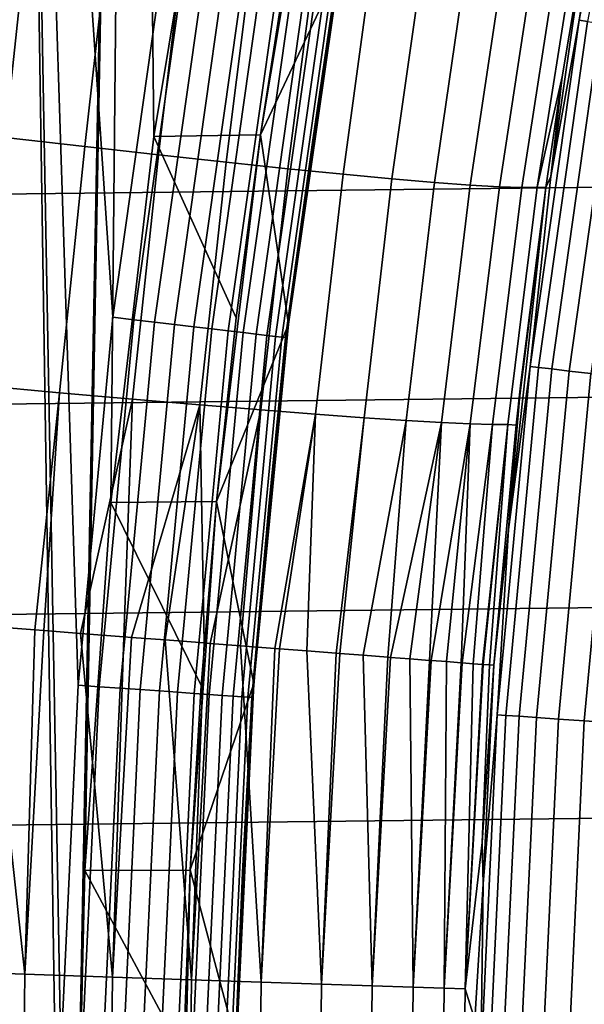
# Model space of a CAD drawing. Header units: metres. Extents: x -109 to 109, y -342 to 66.
# Tile 215 of 512: x -22.61 to -21, y 0.67 to 3.48. Entities that reach past the tile are written whole.
import ezdxf

# ---------------------------------------------------------------- set-up
doc = ezdxf.new("R2010")
doc.units = ezdxf.units.M
doc.layers.add('solid_K_24_62_16_000B91', color=7, linetype='CONTINUOUS')

msp = doc.modelspace()

# ---------------------------------------------------------------- linework, layer by layer
at = {"layer": 'solid_K_24_62_16_000B91'}
for points in [[(-22.056339, 4.185711, 34.599998), (-22.228233, 3.147742, 34.599998), (-22.2861, 8.633621, 34.599998), (-21.863462, 9.653958, 34.599998)], [(-22.450001, 0, 34.599998), (-22.661114, -7.594989, 34.599998), (-22.661114, 7.594989, 34.599998), (-22.2861, 8.633621, 34.599998)], [(-22.425337, 1.052007, 34.599998), (-22.450001, 0, 34.599998), (-22.2861, 8.633621, 34.599998)], [(-22.351341, 2.102394, 34.599998), (-22.425337, 1.052007, 34.599998), (-22.2861, 8.633621, 34.599998)], [(-22.228233, 3.147742, 34.599998), (-22.351341, 2.102394, 34.599998), (-22.2861, 8.633621, 34.599998)], [(-22.197618, 3.676365, 34), (-22.280167, 7.472891, 34), (-22.601711, 6.435259, 34), (-22.345552, 2.631767, 34)], [(-22.493813, -0.527507, 34), (-22.601711, 6.435259, 34), (-22.874962, 5.383871, 34), (-22.60173, -6.435195, 34)], [(-22.444357, 1.581382, 34), (-22.345552, 2.631767, 34), (-22.601711, 6.435259, 34)], [(-22.493813, 0.527518, 34), (-22.444357, 1.581382, 34), (-22.601711, 6.435259, 34)], [(-22.493813, -0.527507, 34), (-22.493813, 0.527518, 34), (-22.601711, 6.435259, 34)], [(-22.874962, 5.383871, 34), (-22.874977, -5.383806, 34), (-22.60173, -6.435195, 34)], [(-21.015045, 3.480143, -29.41346), (-20.927711, 4.03348, -29.262819), (-20.828825, 4.461341, -29.41346)], [(-21.015045, 3.480143, -29.41346), (-20.828825, 4.461341, -29.41346), (-20.804649, 4.456162, -29.565153), (-20.990652, 3.476104, -29.565153)], [(-21.749708, 4.191979, 37.599998), (-21.698164, 3.631754, 37.75), (-21.924561, 3.152161, 37.599998)], [(-21.749708, 4.191979, 37.599998), (-21.924561, 3.152161, 37.599998), (-21.843349, 3.672948, 34.900002), (-21.749773, 4.191639, 34.900002)], [(-21.843349, 3.672948, 34.900002), (-21.924522, 3.152425, 34.900002), (-22.228233, 3.147742, 34.599998), (-22.056339, 4.185711, 34.599998)], [(26.164757, 4.136904, 84.926178), (-26.253656, 3.539984, 84.926178), (-26.328917, 2.941396, 84.926178), (26.253654, 3.539989, 84.926178)], [(-21.015045, 3.480143, -29.41346), (-21.095928, 3.033133, -29.262819), (-21.003723, 3.676145, -28.972416), (-20.927711, 4.03348, -29.262819)], [(-22.821896, 3.913433, -24.055004), (-22.575052, 3.875526, -24.381044), (-22.652464, 3.144953, -24.445713), (-22.895075, 3.173606, -24.121799)], [(-22.575052, 3.875526, -24.381044), (-22.344366, 3.840624, -24.719034), (-22.425789, 3.118765, -24.781172), (-22.652464, 3.144953, -24.445713)], [(-22.344366, 3.840624, -24.719034), (-22.130404, 3.808813, -25.068148), (-22.215591, 3.095104, -25.127375), (-22.425789, 3.118765, -24.781172)], [(-22.130404, 3.808813, -25.068148), (-21.933691, 3.780171, -25.42753), (-22.022369, 3.074027, -25.483494), (-22.215591, 3.095104, -25.127375)], [(-21.933691, 3.780171, -25.42753), (-21.754707, 3.754768, -25.796301), (-21.846588, 3.055584, -25.84868), (-22.022369, 3.074027, -25.483494)], [(-21.754707, 3.754768, -25.796301), (-21.593893, 3.732667, -26.173555), (-21.688667, 3.039819, -26.222061), (-21.846588, 3.055584, -25.84868)], [(-21.593893, 3.732667, -26.173555), (-21.451639, 3.713921, -26.558372), (-21.548983, 3.026771, -26.602741), (-21.688667, 3.039819, -26.222061)], [(-21.451639, 3.713921, -26.558372), (-21.328295, 3.698575, -26.949808), (-21.42787, 3.016469, -26.989815), (-21.548983, 3.026771, -26.602741)], [(-21.328295, 3.698575, -26.949808), (-21.224163, 3.686669, -27.346907), (-21.325617, 3.008939, -27.382355), (-21.42787, 3.016469, -26.989815)], [(-21.224163, 3.686669, -27.346907), (-21.1395, 3.678231, -27.748693), (-21.242468, 3.004199, -27.779425), (-21.325617, 3.008939, -27.382355)], [(-22.285732, 2.624446, 34.003647), (-22.138224, 3.666144, 34.003647), (-22.197618, 3.676365, 34), (-22.345552, 2.631767, 34)], [(-22.138224, 3.666144, 34.003647), (-22.285732, 2.624446, 34.003647), (-22.226692, 2.617493, 34.014545), (-22.079575, 3.656432, 34.014545)], [(-22.079575, 3.656432, 34.014545), (-22.226692, 2.617493, 34.014545), (-22.169388, 2.610745, 34.032536), (-22.02265, 3.647005, 34.032536)], [(-21.924561, 3.152161, 37.599998), (-21.924522, 3.152425, 34.900002), (-21.843349, 3.672948, 34.900002)], [(-21.1395, 3.678231, -27.748693), (-21.074509, 3.673281, -28.154184), (-21.178623, 3.002259, -28.180073), (-21.242468, 3.004199, -27.779425)], [(-21.074509, 3.673281, -28.154184), (-21.029352, 3.671832, -28.562389), (-21.134233, 3.003126, -28.583347), (-21.178623, 3.002259, -28.180073)], [(-21.029352, 3.671832, -28.562389), (-21.003723, 3.676145, -28.972416), (-21.062981, 3.317989, -28.980673), (-21.134233, 3.003126, -28.583347)], [(-21.062981, 3.317989, -28.980673), (-21.003723, 3.676145, -28.972416), (-21.095928, 3.033133, -29.262819)], [(-22.02265, 3.647005, 34.032536), (-22.169388, 2.610745, 34.032536), (-22.11466, 2.6043, 34.057358), (-21.968285, 3.638002, 34.057358)], [(-21.968285, 3.638002, 34.057358), (-22.11466, 2.6043, 34.057358), (-22.063307, 2.598252, 34.088646), (-21.917271, 3.629554, 34.088646)], [(-21.917271, 3.629554, 34.088646), (-22.063307, 2.598252, 34.088646), (-22.016077, 2.59269, 34.125946), (-21.870354, 3.621784, 34.125946)], [(-21.924561, 3.152161, 37.599998), (-21.698164, 3.631754, 37.75), (-21.844395, 2.611978, 37.75)], [(-21.698164, 3.631754, 37.75), (-21.776072, 3.130926, 34.5), (-21.844414, 2.611819, 34.5), (-21.844395, 2.611978, 37.75)], [(-21.698164, 3.631754, 37.75), (-21.695396, 3.64826, 34.5), (-21.776072, 3.130926, 34.5)], [(-21.707918, 3.594885, 34.440392), (-21.776072, 3.130926, 34.5), (-21.695396, 3.64826, 34.5)], [(-21.870354, 3.621784, 34.125946), (-22.016077, 2.59269, 34.125946), (-21.973661, 2.587696, 34.168709), (-21.828218, 3.614806, 34.168709)], [(-21.828218, 3.614806, 34.168709), (-21.973661, 2.587696, 34.168709), (-21.93668, 2.58334, 34.216316), (-21.791483, 3.608723, 34.216316)], [(-21.791483, 3.608723, 34.216316), (-21.93668, 2.58334, 34.216316), (-21.905674, 2.579689, 34.268066), (-21.760681, 3.603622, 34.268066)], [(-21.760681, 3.603622, 34.268066), (-21.905674, 2.579689, 34.268066), (-21.881096, 2.576795, 34.323208), (-21.736265, 3.599579, 34.323208)], [(-21.736265, 3.599579, 34.323208), (-21.881096, 2.576795, 34.323208), (-21.863304, 2.574699, 34.380928), (-21.718592, 3.596652, 34.380928)], [(-21.718592, 3.596652, 34.380928), (-21.863304, 2.574699, 34.380928), (-21.85256, 2.573434, 34.440392), (-21.707918, 3.594885, 34.440392)], [(-21.707918, 3.594885, 34.440392), (-21.85256, 2.573434, 34.440392), (-21.776072, 3.130926, 34.5)], [(26.253654, 3.539989, 84.926178), (-26.328917, 2.941396, 84.926178), (-26.390532, 2.341233, 84.926178), (26.328917, 2.9414, 84.926178)], [(-21.155069, 2.491295, -29.41346), (-21.095928, 3.033133, -29.262819), (-21.015045, 3.480143, -29.41346)], [(-21.155069, 2.491295, -29.41346), (-21.015045, 3.480143, -29.41346), (-20.990652, 3.476104, -29.565153), (-21.130514, 2.488404, -29.565153)], [(-21.130514, 2.488404, -29.565153), (-20.990652, 3.476104, -29.565153), (-20.953581, 3.469965, -29.714186), (-21.093195, 2.484009, -29.714186)], [(-21.093195, 2.484009, -29.714186), (-20.953581, 3.469965, -29.714186), (-20.904102, 3.461771, -29.859468), (-21.043386, 2.478143, -29.859468)], [(-21.043386, 2.478143, -29.859468), (-20.904102, 3.461771, -29.859468), (-20.842577, 3.451582, -29.999943), (-20.981451, 2.470849, -29.999943)], [(-21.134233, 3.003126, -28.583347), (-21.062981, 3.317989, -28.980673), (-21.110041, 3.002159, -28.988323)], [(-21.110041, 3.002159, -28.988323), (-21.062981, 3.317989, -28.980673), (-21.095928, 3.033133, -29.262819)], [(-21.993322, 2.629879, 34.900002), (-22.228233, 3.147742, 34.599998), (-21.924522, 3.152425, 34.900002)], [(-22.049692, 2.105603, 37.599998), (-21.993322, 2.629879, 34.900002), (-21.924522, 3.152425, 34.900002), (-21.924561, 3.152161, 37.599998)], [(-21.924561, 3.152161, 37.599998), (-21.844395, 2.611978, 37.75), (-22.049692, 2.105603, 37.599998)], [(-22.652464, 3.144953, -24.445713), (-22.425789, 3.118765, -24.781172), (-22.497406, 2.416174, -24.818134), (-22.722191, 2.436383, -24.483881)], [(-21.993322, 2.629879, 34.900002), (-22.049686, 2.105667, 34.900002), (-22.351341, 2.102394, 34.599998), (-22.228233, 3.147742, 34.599998)], [(-21.85256, 2.573434, 34.440392), (-21.844414, 2.611819, 34.5), (-21.776072, 3.130926, 34.5)], [(-22.425789, 3.118765, -24.781172), (-22.215591, 3.095104, -25.127375), (-22.289013, 2.397897, -25.162952), (-22.497406, 2.416174, -24.818134)], [(-22.215591, 3.095104, -25.127375), (-22.022369, 3.074027, -25.483494), (-22.097502, 2.381595, -25.517525), (-22.289013, 2.397897, -25.162952)], [(-22.022369, 3.074027, -25.483494), (-21.846588, 3.055584, -25.84868), (-21.923328, 2.367307, -25.88101), (-22.097502, 2.381595, -25.517525)], [(-21.846588, 3.055584, -25.84868), (-21.688667, 3.039819, -26.222061), (-21.766903, 2.355066, -26.252552), (-21.923328, 2.367307, -25.88101)], [(-21.688667, 3.039819, -26.222061), (-21.548983, 3.026771, -26.602741), (-21.628593, 2.3449, -26.631273), (-21.766903, 2.355066, -26.252552)], [(-21.548983, 3.026771, -26.602741), (-21.42787, 3.016469, -26.989815), (-21.508728, 2.336836, -27.016279), (-21.628593, 2.3449, -26.631273)], [(-21.42787, 3.016469, -26.989815), (-21.325617, 3.008939, -27.382355), (-21.407589, 2.33089, -27.40666), (-21.508728, 2.336836, -27.016279)], [(-21.325617, 3.008939, -27.382355), (-21.242468, 3.004199, -27.779425), (-21.325415, 2.327078, -27.801497), (-21.407589, 2.33089, -27.40666)], [(-21.155069, 2.491295, -29.41346), (-21.216356, 2.025913, -29.262819), (-21.110041, 3.002159, -28.988323), (-21.095928, 3.033133, -29.262819)], [(-21.242468, 3.004199, -27.779425), (-21.178623, 3.002259, -28.180073), (-21.2624, 2.325408, -28.199854), (-21.325415, 2.327078, -27.801497)], [(-21.178623, 3.002259, -28.180073), (-21.134233, 3.003126, -28.583347), (-21.218693, 2.325884, -28.600794), (-21.2624, 2.325408, -28.199854)], [(-21.134233, 3.003126, -28.583347), (-21.110041, 3.002159, -28.988323), (-21.194992, 2.323141, -29.003159), (-21.218693, 2.325884, -28.600794)], [(-21.181444, 2.444208, -29.001127), (-21.110041, 3.002159, -28.988323), (-21.216356, 2.025913, -29.262819)], [(-21.194992, 2.323141, -29.003159), (-21.110041, 3.002159, -28.988323), (-21.181444, 2.444208, -29.001127)], [(26.328917, 2.9414, 84.926178), (-26.390532, 2.341233, 84.926178), (-26.438444, 1.740214, 84.926178), (26.390532, 2.341235, 84.926178)], [(-22.384251, 1.576979, 34.003647), (-22.285732, 2.624446, 34.003647), (-22.345552, 2.631767, 34), (-22.444357, 1.581382, 34)], [(-22.285732, 2.624446, 34.003647), (-22.384251, 1.576979, 34.003647), (-22.324949, 1.572801, 34.014545), (-22.226692, 2.617493, 34.014545)], [(-22.226692, 2.617493, 34.014545), (-22.324949, 1.572801, 34.014545), (-22.267393, 1.568746, 34.032536), (-22.169388, 2.610745, 34.032536)], [(-22.049692, 2.105603, 37.599998), (-22.049686, 2.105667, 34.900002), (-21.993322, 2.629879, 34.900002)], [(-22.169388, 2.610745, 34.032536), (-22.267393, 1.568746, 34.032536), (-22.212423, 1.564873, 34.057358), (-22.11466, 2.6043, 34.057358)], [(-22.11466, 2.6043, 34.057358), (-22.212423, 1.564873, 34.057358), (-22.160841, 1.56124, 34.088646), (-22.063307, 2.598252, 34.088646)], [(-22.063307, 2.598252, 34.088646), (-22.160841, 1.56124, 34.088646), (-22.113403, 1.557897, 34.125946), (-22.016077, 2.59269, 34.125946)], [(-22.016077, 2.59269, 34.125946), (-22.113403, 1.557897, 34.125946), (-22.070801, 1.554896, 34.168709), (-21.973661, 2.587696, 34.168709)], [(-21.973661, 2.587696, 34.168709), (-22.070801, 1.554896, 34.168709), (-22.033657, 1.552279, 34.216316), (-21.93668, 2.58334, 34.216316)], [(-22.049692, 2.105603, 37.599998), (-21.844395, 2.611978, 37.75), (-21.942722, 1.586474, 37.75)], [(-21.844395, 2.611978, 37.75), (-21.900383, 2.091233, 34.5), (-21.943947, 1.569462, 34.5), (-21.942722, 1.586474, 37.75)], [(-21.844395, 2.611978, 37.75), (-21.844414, 2.611819, 34.5), (-21.900383, 2.091233, 34.5)], [(-21.85256, 2.573434, 34.440392), (-21.900383, 2.091233, 34.5), (-21.844414, 2.611819, 34.5)], [(-21.93668, 2.58334, 34.216316), (-22.033657, 1.552279, 34.216316), (-22.002514, 1.550085, 34.268066), (-21.905674, 2.579689, 34.268066)], [(-21.905674, 2.579689, 34.268066), (-22.002514, 1.550085, 34.268066), (-21.977825, 1.548346, 34.323208), (-21.881096, 2.576795, 34.323208)], [(-21.881096, 2.576795, 34.323208), (-21.977825, 1.548346, 34.323208), (-21.959955, 1.547087, 34.380928), (-21.863304, 2.574699, 34.380928)], [(-21.863304, 2.574699, 34.380928), (-21.959955, 1.547087, 34.380928), (-21.949163, 1.546327, 34.440392), (-21.85256, 2.573434, 34.440392)], [(-21.85256, 2.573434, 34.440392), (-21.949163, 1.546327, 34.440392), (-21.900383, 2.091233, 34.5)], [(-21.24859, 1.496971, -29.41346), (-21.216356, 2.025913, -29.262819), (-21.155069, 2.491295, -29.41346)], [(-21.24859, 1.496971, -29.41346), (-21.155069, 2.491295, -29.41346), (-21.130514, 2.488404, -29.565153), (-21.223927, 1.495234, -29.565153)], [(-21.223927, 1.495234, -29.565153), (-21.130514, 2.488404, -29.565153), (-21.093195, 2.484009, -29.714186), (-21.186443, 1.492593, -29.714186)], [(-21.186443, 1.492593, -29.714186), (-21.093195, 2.484009, -29.714186), (-21.043386, 2.478143, -29.859468), (-21.136414, 1.489068, -29.859468)], [(-21.136414, 1.489068, -29.859468), (-21.043386, 2.478143, -29.859468), (-20.981451, 2.470849, -29.999943), (-21.074205, 1.484686, -29.999943)], [(-21.074205, 1.484686, -29.999943), (-20.981451, 2.470849, -29.999943), (-20.907839, 2.462181, -30.134586), (-21.000267, 1.479477, -30.134586)], [(-21.000267, 1.479477, -30.134586), (-20.907839, 2.462181, -30.134586), (-20.82309, 2.4522, -30.262415), (-20.915142, 1.47348, -30.262415)], [(-22.722191, 2.436383, -24.483881), (-22.497406, 2.416174, -24.818134), (-22.568232, 1.739016, -24.811258), (-22.704697, 1.749532, -24.605198)], [(-21.194992, 2.323141, -29.003159), (-21.181444, 2.444208, -29.001127), (-21.216356, 2.025913, -29.262819)], [(-22.497406, 2.416174, -24.818134), (-22.54245, 1.737029, -24.851734), (-22.568232, 1.739016, -24.811258)], [(-22.497406, 2.416174, -24.818134), (-22.289013, 2.397897, -25.162952), (-22.43795, 1.728976, -25.021307), (-22.54245, 1.737029, -24.851734)], [(-22.289013, 2.397897, -25.162952), (-22.313967, 1.719422, -25.235157), (-22.43795, 1.728976, -25.021307)], [(-22.289013, 2.397897, -25.162952), (-22.097502, 2.381595, -25.517525), (-22.292557, 1.717772, -25.273624), (-22.313967, 1.719422, -25.235157)], [(-22.097502, 2.381595, -25.517525), (-22.196394, 1.710362, -25.452616), (-22.292557, 1.717772, -25.273624)], [(-22.097502, 2.381595, -25.517525), (-22.085333, 1.701803, -25.673494), (-22.196394, 1.710362, -25.452616)], [(-22.097502, 2.381595, -25.517525), (-21.923328, 2.367307, -25.88101), (-22.067961, 1.700464, -25.709589), (-22.085333, 1.701803, -25.673494)], [(-21.923328, 2.367307, -25.88101), (-21.980886, 1.693754, -25.897593), (-22.067961, 1.700464, -25.709589)], [(-21.923328, 2.367307, -25.88101), (-21.766903, 2.355066, -26.252552), (-21.883144, 1.686221, -26.124714), (-21.980886, 1.693754, -25.897593)], [(26.390532, 2.341235, 84.926178), (-26.438444, 1.740214, 84.926178), (-26.472658, 1.138486, 84.926178), (26.438444, 1.740213, 84.926178)], [(-21.766903, 2.355066, -26.252552), (-21.869444, 1.685166, -26.158104), (-21.883144, 1.686221, -26.124714)], [(-21.766903, 2.355066, -26.252552), (-21.792192, 1.679212, -26.354656), (-21.869444, 1.685166, -26.158104)], [(-21.766903, 2.355066, -26.252552), (-21.628593, 2.3449, -26.631273), (-21.708115, 1.672732, -26.587214), (-21.792192, 1.679212, -26.354656)], [(-21.628593, 2.3449, -26.631273), (-21.697702, 1.67193, -26.617601), (-21.708115, 1.672732, -26.587214)], [(-21.508728, 2.336836, -27.016279), (-21.630983, 1.666788, -26.822182), (-21.697702, 1.67193, -26.617601), (-21.628593, 2.3449, -26.631273)], [(-21.508728, 2.336836, -27.016279), (-21.560869, 1.661384, -27.059351), (-21.630983, 1.666788, -26.822182)], [(-21.508728, 2.336836, -27.016279), (-21.407589, 2.33089, -27.40666), (-21.553337, 1.660803, -27.086475), (-21.560869, 1.661384, -27.059351)], [(-21.407589, 2.33089, -27.40666), (-21.497831, 1.656525, -27.29851), (-21.553337, 1.660803, -27.086475)], [(-21.407589, 2.33089, -27.40666), (-21.441929, 1.652216, -27.539448), (-21.497831, 1.656525, -27.29851)], [(-21.407589, 2.33089, -27.40666), (-21.325415, 2.327078, -27.801497), (-21.43685, 1.651825, -27.563086), (-21.441929, 1.652216, -27.539448)], [(-21.325415, 2.327078, -27.801497), (-21.393211, 1.648461, -27.781948), (-21.43685, 1.651825, -27.563086)], [(-21.325415, 2.327078, -27.801497), (-21.351719, 1.645262, -28.025797), (-21.393211, 1.648461, -27.781948)], [(-21.325415, 2.327078, -27.801497), (-21.2624, 2.325408, -28.199854), (-21.34865, 1.645026, -28.045769), (-21.351719, 1.645262, -28.025797)], [(-21.2624, 2.325408, -28.199854), (-21.31749, 1.642623, -28.270779), (-21.34865, 1.645026, -28.045769)], [(-21.2624, 2.325408, -28.199854), (-21.218693, 2.325884, -28.600794), (-21.290556, 1.640546, -28.516674), (-21.31749, 1.642623, -28.270779)], [(-21.218693, 2.325884, -28.600794), (-21.289045, 1.640429, -28.532835), (-21.290556, 1.640546, -28.516674)], [(-21.218693, 2.325884, -28.600794), (-21.270941, 1.639033, -28.763266), (-21.289045, 1.640429, -28.532835)], [(-21.218693, 2.325884, -28.600794), (-21.194992, 2.323141, -29.003159), (-21.258661, 1.638085, -29.010334), (-21.270941, 1.639033, -28.763266)], [(-21.258661, 1.638085, -29.010334), (-21.194992, 2.323141, -29.003159), (-21.216356, 2.025913, -29.262819)], [(-22.093567, 1.580135, 34.900002), (-22.124924, 1.053688, 34.900002), (-22.425337, 1.052007, 34.599998), (-22.351341, 2.102394, 34.599998)], [(-22.093567, 1.580135, 34.900002), (-22.351341, 2.102394, 34.599998), (-22.049686, 2.105667, 34.900002)], [(-22.049692, 2.105603, 37.599998), (-22.124914, 1.053882, 37.599998), (-22.093567, 1.580135, 34.900002), (-22.049686, 2.105667, 34.900002)], [(-22.049692, 2.105603, 37.599998), (-21.942722, 1.586474, 37.75), (-22.124914, 1.053882, 37.599998)], [(-21.949163, 1.546327, 34.440392), (-21.943947, 1.569462, 34.5), (-21.900383, 2.091233, 34.5)], [(-21.24859, 1.496971, -29.41346), (-21.288721, 1.014105, -29.262819), (-21.258661, 1.638085, -29.010334), (-21.216356, 2.025913, -29.262819)], [(-22.871595, 0.765489, -24.445395), (-22.816763, 1.758168, -24.445395), (-22.704697, 1.749532, -24.605198), (-22.596622, 0.756285, -24.851734)], [(-22.596622, 0.756285, -24.851734), (-22.704697, 1.749532, -24.605198), (-22.568232, 1.739016, -24.811258)], [(26.438444, 1.740213, 84.926178), (-26.472658, 1.138486, 84.926178), (-26.493177, 0.536825, 84.926178), (26.472658, 1.138484, 84.926178)], [(-22.596622, 0.756285, -24.851734), (-22.568232, 1.739016, -24.811258), (-22.54245, 1.737029, -24.851734)], [(-22.596622, 0.756285, -24.851734), (-22.54245, 1.737029, -24.851734), (-22.43795, 1.728976, -25.021307), (-22.346128, 0.7479, -25.273624)], [(-22.346128, 0.7479, -25.273624), (-22.43795, 1.728976, -25.021307), (-22.313967, 1.719422, -25.235157)], [(-22.346128, 0.7479, -25.273624), (-22.313967, 1.719422, -25.235157), (-22.292557, 1.717772, -25.273624)], [(-22.346128, 0.7479, -25.273624), (-22.292557, 1.717772, -25.273624), (-22.196394, 1.710362, -25.452616), (-22.120993, 0.740364, -25.709589)], [(-22.120993, 0.740364, -25.709589), (-22.196394, 1.710362, -25.452616), (-22.085333, 1.701803, -25.673494)], [(-22.120993, 0.740364, -25.709589), (-22.085333, 1.701803, -25.673494), (-22.067961, 1.700464, -25.709589)], [(-22.120993, 0.740364, -25.709589), (-22.067961, 1.700464, -25.709589), (-21.980886, 1.693754, -25.897593), (-21.921999, 0.733702, -26.158104)], [(-21.921999, 0.733702, -26.158104), (-21.980886, 1.693754, -25.897593), (-21.883144, 1.686221, -26.124714)], [(-21.921999, 0.733702, -26.158104), (-21.883144, 1.686221, -26.124714), (-21.869444, 1.685166, -26.158104)], [(-21.921999, 0.733702, -26.158104), (-21.869444, 1.685166, -26.158104), (-21.792192, 1.679212, -26.354656), (-21.749846, 0.727938, -26.617601)], [(-21.749846, 0.727938, -26.617601), (-21.792192, 1.679212, -26.354656), (-21.708115, 1.672732, -26.587214)], [(-21.749846, 0.727938, -26.617601), (-21.708115, 1.672732, -26.587214), (-21.697702, 1.67193, -26.617601)], [(-21.749846, 0.727938, -26.617601), (-21.697702, 1.67193, -26.617601), (-21.630983, 1.666788, -26.822182), (-21.605131, 0.723092, -27.086475)], [(-21.605131, 0.723092, -27.086475), (-21.630983, 1.666788, -26.822182), (-21.560869, 1.661384, -27.059351)], [(-21.605131, 0.723092, -27.086475), (-21.560869, 1.661384, -27.059351), (-21.553337, 1.660803, -27.086475)], [(-21.605131, 0.723092, -27.086475), (-21.553337, 1.660803, -27.086475), (-21.497831, 1.656525, -27.29851), (-21.488365, 0.719182, -27.563086)], [(-21.488365, 0.719182, -27.563086), (-21.497831, 1.656525, -27.29851), (-21.441929, 1.652216, -27.539448)], [(-21.488365, 0.719182, -27.563086), (-21.441929, 1.652216, -27.539448), (-21.43685, 1.651825, -27.563086)], [(-21.488365, 0.719182, -27.563086), (-21.43685, 1.651825, -27.563086), (-21.393211, 1.648461, -27.781948), (-21.399954, 0.71622, -28.045769)], [(-21.399954, 0.71622, -28.045769), (-21.393211, 1.648461, -27.781948), (-21.351719, 1.645262, -28.025797)], [(-21.399954, 0.71622, -28.045769), (-21.351719, 1.645262, -28.025797), (-21.34865, 1.645026, -28.045769)], [(-21.399954, 0.71622, -28.045769), (-21.34865, 1.645026, -28.045769), (-21.31749, 1.642623, -28.270779), (-21.340204, 0.714217, -28.532835)], [(-21.340204, 0.714217, -28.532835), (-21.31749, 1.642623, -28.270779), (-21.290556, 1.640546, -28.516674)], [(-21.340204, 0.714217, -28.532835), (-21.290556, 1.640546, -28.516674), (-21.289045, 1.640429, -28.532835)], [(-21.340204, 0.714217, -28.532835), (-21.289045, 1.640429, -28.532835), (-21.270941, 1.639033, -28.763266), (-21.291578, 1.132557, -29.010334)], [(-21.270941, 1.639033, -28.763266), (-21.258661, 1.638085, -29.010334), (-21.291578, 1.132557, -29.010334)], [(-21.291578, 1.132557, -29.010334), (-21.258661, 1.638085, -29.010334), (-21.288721, 1.014105, -29.262819)], [(-22.433565, 0.526045, 34.003647), (-22.384251, 1.576979, 34.003647), (-22.444357, 1.581382, 34), (-22.493813, 0.527518, 34)], [(-22.384251, 1.576979, 34.003647), (-22.433565, 0.526045, 34.003647), (-22.374132, 0.524651, 34.014545), (-22.324949, 1.572801, 34.014545)], [(-22.124914, 1.053882, 37.599998), (-22.124924, 1.053688, 34.900002), (-22.093567, 1.580135, 34.900002)], [(-22.124914, 1.053882, 37.599998), (-21.942722, 1.586474, 37.75), (-21.992935, 0.557491, 37.75)], [(-21.942722, 1.586474, 37.75), (-21.975082, 1.046802, 34.5), (-21.993769, 0.523549, 34.5), (-21.992935, 0.557491, 37.75)], [(-21.942722, 1.586474, 37.75), (-21.943947, 1.569462, 34.5), (-21.975082, 1.046802, 34.5)], [(-22.324949, 1.572801, 34.014545), (-22.374132, 0.524651, 34.014545), (-22.31645, 0.523299, 34.032536), (-22.267393, 1.568746, 34.032536)], [(-22.267393, 1.568746, 34.032536), (-22.31645, 0.523299, 34.032536), (-22.261358, 0.522007, 34.057358), (-22.212423, 1.564873, 34.057358)], [(-22.212423, 1.564873, 34.057358), (-22.261358, 0.522007, 34.057358), (-22.209663, 0.520795, 34.088646), (-22.160841, 1.56124, 34.088646)], [(-22.160841, 1.56124, 34.088646), (-22.209663, 0.520795, 34.088646), (-22.162121, 0.51968, 34.125946), (-22.113403, 1.557897, 34.125946)], [(-22.113403, 1.557897, 34.125946), (-22.162121, 0.51968, 34.125946), (-22.119425, 0.518679, 34.168709), (-22.070801, 1.554896, 34.168709)], [(-22.070801, 1.554896, 34.168709), (-22.119425, 0.518679, 34.168709), (-22.082197, 0.517806, 34.216316), (-22.033657, 1.552279, 34.216316)], [(-22.033657, 1.552279, 34.216316), (-22.082197, 0.517806, 34.216316), (-22.050985, 0.517074, 34.268066), (-22.002514, 1.550085, 34.268066)], [(-22.002514, 1.550085, 34.268066), (-22.050985, 0.517074, 34.268066), (-22.026245, 0.516494, 34.323208), (-21.977825, 1.548346, 34.323208)], [(-21.977825, 1.548346, 34.323208), (-22.026245, 0.516494, 34.323208), (-22.008335, 0.516074, 34.380928), (-21.959955, 1.547087, 34.380928)], [(-21.959955, 1.547087, 34.380928), (-22.008335, 0.516074, 34.380928), (-21.997519, 0.51582, 34.440392), (-21.949163, 1.546327, 34.440392)], [(-21.949163, 1.546327, 34.440392), (-21.997519, 0.51582, 34.440392), (-21.975082, 1.046802, 34.5)], [(-21.949163, 1.546327, 34.440392), (-21.975082, 1.046802, 34.5), (-21.943947, 1.569462, 34.5)], [(-21.295403, 0.499356, -29.41346), (-21.288721, 1.014105, -29.262819), (-21.24859, 1.496971, -29.41346)], [(-21.295403, 0.499356, -29.41346), (-21.24859, 1.496971, -29.41346), (-21.223927, 1.495234, -29.565153), (-21.270683, 0.498777, -29.565153)], [(-21.270683, 0.498777, -29.565153), (-21.223927, 1.495234, -29.565153), (-21.186443, 1.492593, -29.714186), (-21.233118, 0.497896, -29.714186)], [(-21.233118, 0.497896, -29.714186), (-21.186443, 1.492593, -29.714186), (-21.136414, 1.489068, -29.859468), (-21.18298, 0.49672, -29.859468)], [(-21.18298, 0.49672, -29.859468), (-21.136414, 1.489068, -29.859468), (-21.074205, 1.484686, -29.999943), (-21.120632, 0.495258, -29.999943)], [(-21.120632, 0.495258, -29.999943), (-21.074205, 1.484686, -29.999943), (-21.000267, 1.479477, -30.134586), (-21.046532, 0.493521, -30.134586)], [(-21.046532, 0.493521, -30.134586), (-21.000267, 1.479477, -30.134586), (-20.915142, 1.47348, -30.262415), (-20.96122, 0.49152, -30.262415)], [(26.472658, 1.138484, 84.926178), (-26.493177, 0.536825, 84.926178), (-26.5, -0.064932, 84.926178), (26.493177, 0.536824, 84.926178)], [(-21.340204, 0.714217, -28.532835), (-21.291578, 1.132557, -29.010334), (-21.288721, 1.014105, -29.262819), (-21.312475, 0.62639, -29.010334)], [(-22.143732, 0.526898, 34.900002), (-22.15, 0, 34.900002), (-22.450001, 0, 34.599998), (-22.425337, 1.052007, 34.599998)], [(-22.143732, 0.526898, 34.900002), (-22.425337, 1.052007, 34.599998), (-22.124924, 1.053688, 34.900002)], [(-22.124914, 1.053882, 37.599998), (-21.992935, 0.557491, 37.75), (-22.15, 0, 37.599998)], [(-22.124914, 1.053882, 37.599998), (-22.15, 0, 37.599998), (-22.143732, 0.526898, 34.900002), (-22.124924, 1.053688, 34.900002)], [(-21.997519, 0.51582, 34.440392), (-21.993769, 0.523549, 34.5), (-21.975082, 1.046802, 34.5)], [(-21.295403, 0.499356, -29.41346), (-21.312862, 0, -29.262819), (-21.312475, 0.62639, -29.010334), (-21.288721, 1.014105, -29.262819)], [(-22.596622, 0.756285, -24.851734), (-22.608147, -0.225887, -24.851734), (-22.883261, -0.228635, -24.445395), (-22.871595, 0.765489, -24.445395)], [(-22.346128, 0.7479, -25.273624), (-22.357525, -0.223384, -25.273624), (-22.608147, -0.225887, -24.851734), (-22.596622, 0.756285, -24.851734)], [(-22.120993, 0.740364, -25.709589), (-22.132275, -0.221135, -25.709589), (-22.357525, -0.223384, -25.273624), (-22.346128, 0.7479, -25.273624)], [(-21.921999, 0.733702, -26.158104), (-21.93318, -0.219147, -26.158104), (-22.132275, -0.221135, -25.709589), (-22.120993, 0.740364, -25.709589)], [(-21.749846, 0.727938, -26.617601), (-21.760937, -0.217428, -26.617601), (-21.93318, -0.219147, -26.158104), (-21.921999, 0.733702, -26.158104)], [(-21.605131, 0.723092, -27.086475), (-21.61615, -0.215984, -27.086475), (-21.760937, -0.217428, -26.617601), (-21.749846, 0.727938, -26.617601)], [(-21.488365, 0.719182, -27.563086), (-21.499323, -0.214819, -27.563086), (-21.61615, -0.215984, -27.086475), (-21.605131, 0.723092, -27.086475)], [(-21.399954, 0.71622, -28.045769), (-21.410866, -0.213938, -28.045769), (-21.499323, -0.214819, -27.563086), (-21.488365, 0.719182, -27.563086)], [(-21.340204, 0.714217, -28.532835), (-21.351088, -0.213343, -28.532835), (-21.410866, -0.213938, -28.045769), (-21.399954, 0.71622, -28.045769)], [(-21.351088, -0.213343, -28.532835), (-21.340204, 0.714217, -28.532835), (-21.312475, 0.62639, -29.010334), (-21.321342, 0.119869, -29.010334)]]:
    msp.add_3dface(points, dxfattribs=at)

doc.saveas('drawing.dxf')
